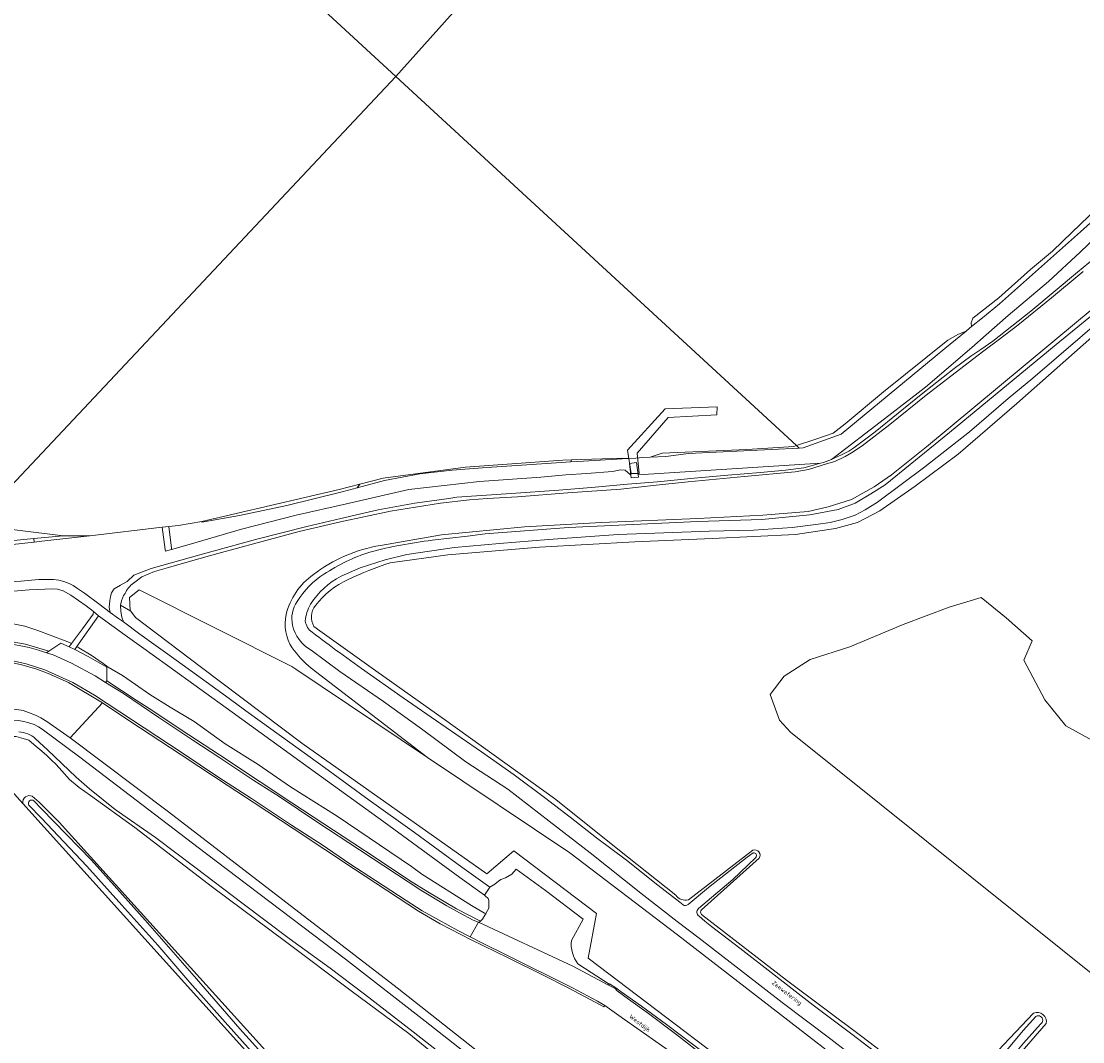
# Model space of a CAD drawing. Header units: metres. Extents: x 149984 to 156489, y 469398 to 478068.
# Tile 844 of 854: x 152697 to 152917, y 475575 to 475786. Entities that reach past the tile are written whole.
import ezdxf
from ezdxf.enums import TextEntityAlignment as Align

# ---------------------------------------------------------------- set-up
doc = ezdxf.new("R2010")
doc.units = ezdxf.units.M
doc.header["$LTSCALE"] = 0.75
for name, color, linetype, lineweight in [('B-WE-GR-GRAS-GV', 252, 'Continuous', 13), ('B-WE-KW-KUNSTWERK_STEIGER-GV', 6, 'Continuous', 18), ('B-WE-OG-TERREIN_BEGROEID-GV', 252, 'Continuous', 18), ('B-WE-OG-TERREIN_OEVER-GV', 252, 'Continuous', 18), ('B-WE-OG-TOPOGRAFIE-T18', 7, 'Continuous', 18), ('B-WE-OG-WATER-GV', 252, 'Continuous', 18), ('B-WE-OG-WATER_MEER-GV', 252, 'Continuous', 18), ('B-WE-OG-WATER_SLOOT-GV', 252, 'Continuous', 18), ('B-WE-OG-WEG-GV', 252, 'Continuous', 18), ('B-WE-VH-GESLOTENVERHARDING-GV', 252, 'Continuous', 18), ('B-WE-VH-GESLOTENVERHARDING_ASFALT-GV', 252, 'Continuous', 18), ('B-WE-VH-GESLOTENVERHARDING_BETON-GV', 252, 'Continuous', 18), ('B-WE-VH-HALFVERHARDING-GV', 252, 'Continuous', 18), ('B-WE-VH-HALFVERHARDING_SCHELP-GV', 252, 'Continuous', 18), ('B-WE-VH-OPENVERHARDING-GV', 252, 'Continuous', 18)]:
    doc.layers.add(name, color=color, linetype=linetype, lineweight=lineweight)
doc.styles.add('NLCS-ISO-M500-T18', font='NLCS-ISO.ttf', dxfattribs={"height": 0.9})

msp = doc.modelspace()

# ---------------------------------------------------------------- linework, layer by layer
at = {"layer": 'B-WE-GR-GRAS-GV', "flags": 128}
for points in [[(152942.16, 475731.924), (152939.756, 475732.567), (152938.324, 475732.691), (152937.26, 475732.743), (152936.104, 475732.66), (152934.391, 475732.224), (152929.523, 475729.182), (152921.678, 475723.347), (152903.166, 475706.984), (152890.957, 475696.425), (152882.067, 475689.787), (152874.745, 475684.721), (152870.111, 475682.254), (152865.529, 475681.038), (152857.251, 475679.811), (152839.932, 475678.951), (152823.904, 475678.25), (152804.116, 475677.163), (152785.114, 475675.58), (152773.187, 475673.929)], [(152694.98, 475661.25), (152697.39, 475660.74), (152700.087, 475659.892), (152702.68, 475658.92), (152706.3, 475657.541), (152707.098, 475657.149), (152709.379, 475660.22), (152711.597, 475663.24), (152711.609, 475663.816), (152710.137, 475665.007), (152706.976, 475667.196), (152705.326, 475668.074), (152704.155, 475668.472), (152703.231, 475668.542), (152698.268, 475668.296), (152689.279, 475667.559)], [(152927.639, 475523.283), (152866.631, 475570.522), (152832.769, 475596.742), (152810.412, 475613.768), (152780.882, 475633.553), (152753.599, 475651.832), (152752.746, 475652.404), (152721.128, 475668.279), (152719.091, 475666.738), (152719.276, 475664.046), (152719.393, 475663.885), (152720.334, 475662.591), (152734.067, 475652.226), (152754.863, 475636.529), (152793.227, 475609.409), (152798.784, 475614.172), (152815.982, 475601.207), (152814.262, 475591.947), (152856.86, 475559.535), (152936.367, 475498.681)], [(152978.41, 475540.792), (152856.183, 475638.801), (152853.945, 475641.303), (152851.961, 475646.595), (152854.872, 475650.431), (152860.262, 475653.859), (152868.464, 475656.505), (152879.576, 475661.135), (152889.101, 475664.707), (152895.75, 475666.703), (152900.909, 475662.47), (152906.333, 475657.707), (152904.579, 475653.727), (152908.945, 475645.525), (152913.31, 475640.101), (152920.071, 475636.345)], [(152757.357, 475660.735), (152758.551, 475659.782), (152770.221, 475651.516), (152784.404, 475641.411), (152807.273, 475625.029), (152822.412, 475612.957), (152832.395, 475604.971)], [(152816.715, 475582.236), (152810.22, 475585.712), (152804.777, 475588.439), (152797.661, 475591.95), (152789.982, 475595.696), (152783.568, 475599.032), (152779.068, 475601.665), (152765.748, 475610.368), (152759.649, 475614.418), (152753.071, 475618.819), (152744.937, 475624.144), (152739.599, 475627.656), (152733.478, 475631.694), (152729.855, 475634.105), (152718.993, 475641.21), (152713.503, 475644.903), (152708.437, 475639.378), (152706.838, 475637.634), (152727.215, 475622.257), (152774.642, 475585.745), (152807.649, 475559.683)], [(152711.003, 475625.678), (152708.678, 475627.329), (152706.682, 475628.96), (152705.084, 475630.797), (152703.902, 475632.081), (152702.853, 475633.056), (152701.896, 475633.992), (152700.531, 475635.21), (152699.268, 475636.215), (152698.218, 475637.094), (152696.544, 475637.623), (152695.576, 475637.866), (152694.862, 475637.889), (152693.033, 475637.814), (152685.334, 475636.986), (152697.019, 475624.015)], [(152697.019, 475624.015), (152685.334, 475636.986), (152684.739, 475636.922), (152672.917, 475635.759), (152657.84, 475634.059), (152642.677, 475632.213), (152627.778, 475629.829), (152616.377, 475627.785), (152614.246, 475627.496), (152612.885, 475627.045), (152611.774, 475626.692), (152611.448, 475626.559), (152619.621, 475620.511)], [(152698.949, 475625.484), (152700.394, 475624.286), (152704.542, 475620.106), (152767.465, 475550.522), (152800.819, 475511.848), (152823.307, 475484.65), (152826.232, 475481.2), (152884.286, 475409.88), (152911.113, 475374.818)], [(152964.708, 475430.756), (152913.569, 475470.857), (152910.872, 475472.972), (152904.126, 475477.9), (152893.172, 475485.955), (152880.44, 475495.657), (152861.435, 475509.972), (152846.784, 475521.519), (152833.244, 475531.64), (152815.925, 475545.365), (152801.285, 475556.806), (152788.699, 475566.743), (152777.016, 475576.274), (152765.096, 475585.168), (152751.439, 475595.344), (152736.321, 475606.656), (152720.199, 475619.001), (152711.003, 475625.678)], [(152908.268, 475372.656), (152823.843, 475479.774), (152759.626, 475554.517), (152697.019, 475624.015)], [(152835.006, 475604.013), (152848.415, 475614.328)], [(152849.681, 475612.655), (152837.768, 475601.941)], [(152837.712, 475600.993), (152855.361, 475587.368), (152870.955, 475575.648), (152888.196, 475562.53)], [(152925.694, 475499.772), (152910.734, 475511.281), (152887.89, 475529.03), (152864.076, 475547.41), (152862.705, 475548.468), (152862.208, 475548.852), (152859.262, 475551.126), (152857.394, 475552.568), (152854.58, 475554.74), (152832.92, 475571.36), (152821.08, 475579.696), (152817.674, 475582.072), (152817.477, 475581.835), (152816.715, 475582.236)], [(152889.465, 475562.375), (152906.622, 475580.538)], [(152909.224, 475578.371), (152898.779, 475566.334), (152892.451, 475560.067)]]:
    msp.add_lwpolyline(points, dxfattribs=at)
for points in [[(152689.649, 475677.129), (152699.37, 475678.198), (152699.236, 475678.941), (152686.088, 475677.66)], [(152712.712, 475662.924), (152708.217, 475656.527), (152708.59, 475656.3), (152711.14, 475654.74), (152713.64, 475653.03), (152714.69, 475652.27), (152717.69, 475650.51), (152720.34, 475648.68), (152723.35, 475646.62), (152727.52, 475644), (152732.54, 475640.98), (152738.98, 475636.38), (152745.79, 475632.05), (152752.52, 475627.46), (152762.18, 475621.34), (152777.619, 475610.939), (152779.76, 475609.34), (152790.07, 475602.82), (152792.741, 475601.252), (152792.978, 475601.115), (152793.088, 475601.302), (152793.609, 475602.28), (152793.653, 475603.004), (152793.644, 475603.896), (152793.495, 475604.305), (152792.884, 475604.861), (152792.722, 475604.978), (152787.613, 475608.647), (152771.842, 475620.16), (152756.46, 475631.325), (152740.413, 475642.911), (152726.962, 475652.599), (152721.602, 475656.506), (152718.226, 475658.88)]]:
    msp.add_lwpolyline(points, close=True, dxfattribs=at)
at = {"layer": 'B-WE-GR-GRAS-GV'}
for points in [[(152773.187, 475673.929, 0.0286189), (152764.451, 475670.473)], [(152764.451, 475670.473, 0.1263589), (152757.679, 475665.033)], [(152757.679, 475665.033, 0.3168218), (152757.357, 475660.735)], [(152697.019, 475624.015, -0.630337), (152698.949, 475625.484)], [(152848.415, 475614.328, -0.7120159), (152849.681, 475612.655)], [(152832.395, 475604.971, 0.3083563), (152835.006, 475604.013)], [(152837.768, 475601.941, 0.407248), (152837.712, 475600.993)], [(152906.622, 475580.538, -0.586154), (152909.224, 475578.371)]]:
    msp.add_lwpolyline(points, format="xyb", dxfattribs=at)
at = {"layer": 'B-WE-KW-KUNSTWERK_STEIGER-GV', "flags": 128}
msp.add_lwpolyline([(152823.136, 475692.41), (152824.788, 475692.465), (152824.403, 475696.654), (152830.829, 475704.077), (152840.938, 475704.591), (152840.972, 475706.269), (152830.188, 475705.866), (152822.394, 475697.258)], close=True, dxfattribs=at)
at = {"layer": 'B-WE-OG-TERREIN_BEGROEID-GV', "flags": 128}
for points in [[(152919.552, 475741.51), (152916.236, 475738.331), (152909.689, 475732.258), (152901.324, 475725.191), (152896.776, 475721.206), (152893.827, 475718.57), (152884.194, 475710.309), (152875.67, 475703.787), (152864.675, 475695.346), (152865.138, 475695.514), (152866.932, 475696.351), (152868.291, 475697.08), (152869.359, 475697.764), (152873.763, 475701.056), (152883.322, 475708.842), (152890.16, 475714.199), (152893.56, 475716.787), (152895.675, 475718.162), (152898.136, 475719.909), (152906.054, 475726.083), (152915.742, 475734.193), (152921.593, 475739.059)], [(152771.154, 475677.508), (152783.799, 475679.711), (152801.056, 475681.364), (152816.98, 475682.271), (152836.978, 475683.074), (152850.488, 475683.814), (152859.823, 475684.552), (152864.018, 475685.501), (152868.867, 475687.054), (152873.522, 475689.635), (152877.116, 475692.19), (152884.375, 475697.951), (152899.127, 475710.196), (152915.952, 475724.154), (152929.949, 475735.812), (152932.598, 475737.49), (152934.757, 475738.322), (152935.9, 475738.606), (152937.827, 475738.554), (152942.57, 475736.979)], [(152916.868, 475734.356), (152910.311, 475728.899), (152903.366, 475723.174), (152899.226, 475720.058), (152896.593, 475718.075), (152894.822, 475716.743), (152884.334, 475708.655), (152876.826, 475702.573), (152871.072, 475698.199), (152868.87, 475696.743), (152867.54, 475695.931), (152865.374, 475694.921), (152863.635, 475694.43), (152859.915, 475693.255), (152857.149, 475692.753), (152846.558, 475691.803), (152834.942, 475690.707), (152828.337, 475690.002), (152821.018, 475689.195), (152809.993, 475688.403), (152799.582, 475687.594), (152793.338, 475687.247), (152789.613, 475686.994), (152783.61, 475686.26), (152773.246, 475684.654), (152762.85, 475682.407), (152754.326, 475680.401), (152745.61, 475678.04), (152737.441, 475675.865), (152731.781, 475674.28), (152727.173, 475672.958), (152724.303, 475672.091), (152721.642, 475671.031), (152719.969, 475669.708)], [(152693.46, 475669.84), (152698.072, 475670.25), (152700.237, 475670.437), (152703.374, 475670.484), (152704.428, 475670.32), (152705.516, 475670.039), (152706.616, 475669.606), (152707.436, 475669.196), (152708.15, 475668.74), (152709.753, 475667.593), (152712.726, 475665.392), (152715.121, 475663.629), (152714.908, 475664.662), (152715.006, 475666.125), (152715.19, 475666.94), (152715.392, 475667.717), (152715.93, 475668.489), (152717.265, 475669.25), (152718.646, 475670.058), (152719.978, 475671.326), (152723.585, 475672.76), (152733.726, 475675.592), (152745.54, 475678.84), (152755.898, 475681.408), (152762.909, 475683.127), (152770.651, 475684.887), (152778.298, 475686.247), (152785.333, 475687.252), (152786.983, 475687.51), (152798.239, 475688.276), (152808.123, 475688.977), (152815.649, 475689.569), (152822.37, 475690.195), (152828.607, 475690.718), (152836.201, 475691.478), (152843.228, 475692.079), (152849.95, 475692.663), (152855.189, 475693.106), (152858.943, 475693.631), (152861.475, 475694.268), (152862.419, 475694.56), (152824.58, 475692.178), (152824.647, 475691.699), (152823.157, 475691.562), (152823.093, 475692.085), (152823.089, 475692.121), (152822.914, 475692.224), (152821.921, 475693.154), (152820.914, 475693.193), (152819.262, 475692.876), (152813.985, 475692.423), (152809.577, 475692.146), (152804.447, 475691.669), (152791.663, 475690.763), (152777.051, 475689.141), (152764.146, 475686.175), (152753.699, 475683.787), (152742.323, 475680.858), (152733.167, 475678.213), (152730.064, 475677.316), (152727.82, 475676.686), (152726.549, 475676.33), (152726.499, 475676.701), (152725.888, 475681.276), (152710.893, 475679.53), (152700.93, 475678.37), (152699.37, 475678.198), (152689.649, 475677.129)], [(152718.176, 475667.522), (152717.858, 475667.108), (152717.478, 475666.04), (152717.256, 475665.104), (152719.393, 475663.885), (152719.276, 475664.046), (152719.091, 475666.738), (152721.128, 475668.279), (152752.746, 475652.404), (152753.599, 475651.832), (152780.882, 475633.553), (152756.776, 475652.076)]]:
    msp.add_lwpolyline(points, dxfattribs=at)
at = {"layer": 'B-WE-OG-TERREIN_BEGROEID-GV'}
for points in [[(152757.239, 475671.476, -0.1227771), (152771.154, 475677.508)], [(152751.602, 475663.161, -0.1817558), (152757.239, 475671.476)], [(152719.969, 475669.708, 0.1327957), (152718.176, 475667.522)], [(152752.823, 475656.29, -0.2016943), (152751.602, 475663.161)], [(152756.776, 475652.076, -0.0589176), (152752.823, 475656.29)]]:
    msp.add_lwpolyline(points, format="xyb", dxfattribs=at)
at = {"layer": 'B-WE-OG-TERREIN_OEVER-GV', "flags": 128}
for points in [[(152925.9, 475751.11), (152916.35, 475742.58), (152899.51, 475727.6), (152895.982, 475724.732), (152893.737, 475722.906), (152893.34, 475722.583), (152892.595, 475721.967), (152888.207, 475718.338), (152886.209, 475716.685), (152866.731, 475700.576), (152858.839, 475697.741), (152858.01, 475697.7), (152835.014, 475696.572), (152830.332, 475695.955), (152827.075, 475695.797), (152825.48, 475695.72), (152824.143, 475695.642), (152822.657, 475695.556), (152822.468, 475695.545), (152812.11, 475694.94), (152810.624, 475694.845), (152801.52, 475694.26), (152793.25, 475693.67), (152786.06, 475693.14), (152779.35, 475692.33), (152772.02, 475690.95), (152766.351, 475689.446), (152763.24, 475688.62), (152751.77, 475685.77), (152741.95, 475683.73), (152734.124, 475682.359), (152734.093, 475682.481), (152729.302, 475681.674), (152727.251, 475681.435), (152727.787, 475676.963), (152727.82, 475676.686), (152730.064, 475677.316), (152733.167, 475678.213), (152742.323, 475680.858), (152753.699, 475683.787), (152764.146, 475686.175), (152777.051, 475689.141), (152791.663, 475690.763), (152804.447, 475691.669), (152809.577, 475692.146), (152813.985, 475692.423), (152819.262, 475692.876), (152820.914, 475693.193), (152821.921, 475693.154), (152822.914, 475692.224), (152823.089, 475692.121), (152822.791, 475694.536), (152822.79, 475694.541), (152824.225, 475694.702), (152824.226, 475694.698), (152824.58, 475692.178), (152862.419, 475694.56), (152863.03, 475694.749), (152864.675, 475695.346), (152875.67, 475703.787), (152884.194, 475710.309), (152893.827, 475718.57), (152896.776, 475721.206), (152901.324, 475725.191), (152909.689, 475732.258), (152916.236, 475738.331), (152919.552, 475741.51)], [(152944.796, 475735.748), (152942.57, 475736.979), (152937.827, 475738.554), (152935.9, 475738.606), (152934.757, 475738.322), (152932.598, 475737.49), (152929.949, 475735.812), (152915.952, 475724.154), (152899.127, 475710.196), (152884.375, 475697.951), (152877.116, 475692.19), (152873.522, 475689.635), (152868.867, 475687.054), (152864.018, 475685.501), (152859.823, 475684.552), (152850.488, 475683.814), (152836.978, 475683.074), (152816.98, 475682.271), (152801.056, 475681.364), (152783.799, 475679.711), (152771.154, 475677.508)], [(152773.187, 475673.929), (152785.114, 475675.58), (152804.116, 475677.163), (152823.904, 475678.25), (152839.932, 475678.951), (152857.251, 475679.811), (152865.529, 475681.038), (152870.111, 475682.254), (152874.745, 475684.721), (152882.067, 475689.787), (152890.957, 475696.425), (152903.166, 475706.984), (152921.678, 475723.347), (152929.523, 475729.182), (152934.391, 475732.224), (152936.104, 475732.66), (152937.26, 475732.743), (152938.324, 475732.691), (152939.756, 475732.567), (152942.16, 475731.924)], [(152781.853, 475678.573), (152789.205, 475679.46), (152792.876, 475679.91), (152810.131, 475681.225), (152836.985, 475682.463), (152850.245, 475682.883), (152860.212, 475683.859), (152866.045, 475684.989), (152869.601, 475686.291), (152872.869, 475688.208), (152875.856, 475690.066), (152889.175, 475700.942), (152905.37, 475714.279), (152911.298, 475719.161), (152926.289, 475731.403)], [(152921.632, 475725.284), (152906.478, 475712.188), (152901.362, 475707.965), (152893.314, 475701.044), (152884.032, 475693.821), (152874.248, 475686.491), (152871.693, 475684.895), (152869.589, 475683.823), (152866.937, 475682.921), (152864.394, 475682.282), (152861.466, 475681.843), (152856.544, 475681.267), (152848.539, 475680.699), (152839.291, 475680.478), (152829.94, 475680.12), (152820.421, 475679.811), (152806.028, 475678.734), (152795.822, 475677.939), (152786.495, 475677.063), (152776.626, 475675.608), (152772.119, 475674.529), (152766.914, 475672.835), (152762.988, 475671.155)], [(152832.395, 475604.971), (152822.412, 475612.957), (152807.273, 475625.029), (152784.404, 475641.411), (152770.221, 475651.516), (152758.551, 475659.782), (152757.357, 475660.735)], [(152930.463, 475526.128), (152922.98, 475530.942), (152915.832, 475535.956), (152910.066, 475540.284), (152903.185, 475545.478), (152893.427, 475552.728), (152883.237, 475560.752), (152874.696, 475567.269), (152864.552, 475575.103), (152854.442, 475582.695), (152846.476, 475588.922), (152837.223, 475596.079), (152832.712, 475599.54), (152825.138, 475605.419), (152814.659, 475613.735), (152806.117, 475620.354), (152797.576, 475626.954), (152788.877, 475632.661), (152779.672, 475639.508), (152771.8, 475645.126), (152762.703, 475651.349), (152756.755, 475655.798)], [(152762.631, 475655.288), (152767.221, 475651.965), (152775.846, 475645.912), (152783.642, 475640.536), (152792.08, 475634.706), (152798.882, 475629.909), (152805.203, 475625.214), (152810.47, 475621.135), (152815.93, 475616.899), (152822.152, 475612.263), (152828.656, 475607.038), (152833.248, 475603.502), (152833.907, 475602.948)], [(152756.776, 475652.076), (152780.882, 475633.553), (152810.412, 475613.768), (152832.769, 475596.742), (152866.631, 475570.522), (152927.639, 475523.283), (152928.89, 475523.35)], [(152700.754, 475641.77), (152699.603, 475642.326), (152698.174, 475642.881), (152697.083, 475643.268), (152695.771, 475643.501), (152693.633, 475643.67), (152685.992, 475643.204), (152673.634, 475642.154), (152653.949, 475639.614), (152618.945, 475634.296), (152600.252, 475630.05), (152560.644, 475620.326), (152509.963, 475605.682)], [(152532.773, 475610.127), (152587.678, 475624.941), (152589.893, 475625.458), (152609.528, 475629.535), (152614.013, 475630.566), (152617.942, 475631.4), (152631.357, 475633.94), (152660.196, 475637.884), (152683.031, 475640.636), (152688.044, 475640.912), (152691.06, 475641.15), (152692.409, 475641.189), (152694.632, 475641.309), (152696.06, 475641.189), (152697.211, 475640.991), (152698.243, 475640.713), (152699.315, 475640.356), (152700.228, 475639.88), (152700.982, 475639.404), (152708.84, 475633.569), (152734.835, 475613.765), (152763.887, 475591.699), (152780.436, 475578.84), (152825.244, 475543.637)], [(152807.649, 475559.683), (152774.642, 475585.745), (152727.215, 475622.257), (152706.838, 475637.634), (152706.826, 475637.643), (152701.984, 475640.976), (152700.754, 475641.77)], [(152696.544, 475637.623), (152698.218, 475637.094), (152699.268, 475636.215), (152700.531, 475635.21), (152701.896, 475633.992), (152702.853, 475633.056), (152703.902, 475632.081), (152705.084, 475630.797), (152706.682, 475628.96), (152708.678, 475627.329), (152711.003, 475625.678), (152720.199, 475619.001), (152736.321, 475606.656), (152751.439, 475595.344), (152765.096, 475585.168), (152777.016, 475576.274), (152788.699, 475566.743)], [(152785.59, 475570.649), (152777.922, 475576.606), (152767.854, 475584.469), (152760.737, 475589.871), (152752.194, 475596.008), (152742.428, 475603.384), (152732.966, 475610.574), (152724.497, 475616.966), (152716.165, 475622.765), (152710.833, 475627.022), (152708.065, 475629.435), (152702.122, 475635.144), (152699.623, 475637.426)], [(152823.307, 475484.65), (152800.819, 475511.848), (152767.465, 475550.522), (152704.542, 475620.106), (152700.394, 475624.286), (152698.949, 475625.484)], [(152699.299, 475624.547), (152700.84, 475622.859), (152711.221, 475612.253), (152722.328, 475599.805), (152732.982, 475587.602), (152741.997, 475577.233), (152749.744, 475568.659)], [(152697.019, 475624.015), (152759.626, 475554.517), (152823.843, 475479.774), (152908.268, 475372.656)], [(152848.03, 475450.968), (152843.424, 475456.77), (152836.145, 475465.626), (152830.308, 475473.303), (152825.299, 475479.478), (152819.376, 475486.818), (152815.607, 475491.105), (152811.121, 475495.924), (152806.263, 475501.872), (152802.166, 475506.912), (152794.175, 475516.289), (152785.688, 475525.827), (152778.124, 475534.353), (152770.153, 475543.668), (152762.453, 475552.527), (152755.116, 475560.659), (152747.334, 475569.341), (152738.966, 475578.619), (152731.616, 475586.903), (152724.976, 475594.637), (152717.499, 475602.88), (152710.231, 475611.024), (152700.785, 475621.006), (152698.232, 475623.649)], [(152834.94, 475603.053), (152839.155, 475606.555), (152847.229, 475612.836), (152848.443, 475613.768)], [(152848.415, 475614.328), (152835.006, 475604.013)], [(152848.914, 475612.754), (152844.213, 475608.226), (152839.807, 475604.526), (152837.121, 475602.191)], [(152837.768, 475601.941), (152849.681, 475612.655)], [(152837.25, 475600.66), (152838.408, 475599.603), (152839.805, 475598.459), (152845.697, 475593.976), (152852.782, 475588.451), (152860.911, 475582.174), (152868.883, 475576.134), (152877.123, 475569.867), (152884.172, 475564.637), (152887.784, 475561.899), (152888.76, 475561.273)], [(152888.196, 475562.53), (152870.955, 475575.648), (152855.361, 475587.368), (152837.712, 475600.993)], [(152906.622, 475580.538), (152889.465, 475562.375)], [(152908.006, 475578.243), (152904.493, 475574.285), (152899.669, 475568.478), (152897.648, 475565.934), (152896.006, 475564.335), (152893.914, 475562.335), (152891.638, 475560.207)], [(152892.451, 475560.067), (152898.779, 475566.334), (152909.224, 475578.371)], [(152894.027, 475565.319), (152899.706, 475571.195), (152904.448, 475576.924), (152907.093, 475579.821)]]:
    msp.add_lwpolyline(points, dxfattribs=at)
for points in [[(152857.445, 475698.221), (152858.01, 475697.7), (152858.839, 475697.741), (152866.731, 475700.576), (152886.209, 475716.685), (152888.207, 475718.338), (152892.595, 475721.967), (152891.014, 475721.356), (152888.793, 475720.08), (152875.464, 475709.36), (152867.499, 475702.71), (152865.018, 475700.816), (152861.468, 475699.545)], [(152829.556, 475696.683), (152827.075, 475695.797), (152830.332, 475695.955), (152835.014, 475696.572), (152858.01, 475697.7), (152857.445, 475698.221), (152856.888, 475698.028), (152847.12, 475697.419)], [(152822.468, 475695.545), (152821.337, 475695.622), (152810.786, 475695.262), (152810.624, 475694.845), (152812.11, 475694.94)], [(152734.124, 475682.359), (152741.95, 475683.73), (152751.77, 475685.77), (152763.24, 475688.62), (152766.351, 475689.446), (152766.868, 475690.213), (152762.621, 475689.131), (152734.093, 475682.481)], [(152686.088, 475677.66), (152699.236, 475678.941), (152705.341, 475679.536), (152686.865, 475681.776), (152683.744, 475678.458), (152683.92, 475678.36), (152686.02, 475677.67)], [(152710.893, 475679.53), (152705.341, 475679.536), (152699.236, 475678.941), (152699.37, 475678.198), (152700.93, 475678.37)]]:
    msp.add_lwpolyline(points, close=True, dxfattribs=at)
at = {"layer": 'B-WE-OG-TERREIN_OEVER-GV'}
for points in [[(152771.154, 475677.508, 0.1227771), (152757.239, 475671.476)], [(152768.982, 475676.152, -0.0351925), (152781.853, 475678.573)], [(152759.426, 475671.575, -0.0637494), (152768.982, 475676.152)], [(152764.451, 475670.473, -0.0286189), (152773.187, 475673.929)], [(152757.239, 475671.476, 0.1817558), (152751.602, 475663.161)], [(152753.892, 475665.904, -0.1107627), (152759.426, 475671.575)], [(152762.988, 475671.155, 0.1264509), (152756.644, 475665.316)], [(152757.679, 475665.033, -0.1263589), (152764.451, 475670.473)], [(152752.918, 475660.97, -0.2080783), (152753.892, 475665.904)], [(152756.644, 475665.316, 0.1111876), (152755.566, 475661.844)], [(152757.357, 475660.735, -0.3168218), (152757.679, 475665.033)], [(152751.602, 475663.161, 0.2016943), (152752.823, 475656.29)], [(152755.566, 475661.844, 0.2157205), (152756.975, 475659.513)], [(152756.755, 475655.798, -0.2107505), (152752.918, 475660.97)], [(152756.975, 475659.513, -0.0017569), (152762.631, 475655.288)], [(152752.823, 475656.29, 0.0589176), (152756.776, 475652.076)], [(152699.623, 475637.426, 0.1781836), (152696.164, 475638.83)], [(152698.949, 475625.484, 0.630337), (152697.019, 475624.015)], [(152698.232, 475623.649, -0.8460532), (152699.299, 475624.547)], [(152849.681, 475612.655, 0.7120159), (152848.415, 475614.328)], [(152848.443, 475613.768, -0.7962921), (152848.914, 475612.754)], [(152835.006, 475604.013, -0.3083563), (152832.395, 475604.971)], [(152833.907, 475602.948, 0.3586958), (152834.94, 475603.053)], [(152837.121, 475602.191, 0.5117094), (152837.25, 475600.66)], [(152837.712, 475600.993, -0.407248), (152837.768, 475601.941)], [(152909.224, 475578.371, 0.586154), (152906.622, 475580.538)], [(152907.093, 475579.821, -1.047822), (152908.006, 475578.243)]]:
    msp.add_lwpolyline(points, format="xyb", dxfattribs=at)
at = {"layer": 'B-WE-OG-WATER-GV', "flags": 128}
for points in [[(151541.614, 476121.311), (151804.165, 475867.111), (152204.729, 476299.398), (152489.525, 476037.089), (152774.321, 475774.781), (153072.085, 476107.194), (153354.299, 475847.263), (153636.514, 475587.333), (153913.415, 475327.041), (154224.735, 475099.01)], [(153072.085, 476107.194), (152774.321, 475774.781), (152857.445, 475698.221), (152861.468, 475699.545), (152865.018, 475700.816), (152867.499, 475702.71), (152875.464, 475709.36), (152888.793, 475720.08), (152891.014, 475721.356), (152892.595, 475721.967), (152893.34, 475722.583), (152893.737, 475722.906), (152893.655, 475723.697), (152893.975, 475724.658), (152899.371, 475728.832), (152905.955, 475734.736), (152910.54, 475738.551), (152914.578, 475742.49), (152919.719, 475747.374)], [(152686.865, 475681.776), (152774.321, 475774.781), (152489.525, 476037.089)], [(152700.982, 475639.404), (152700.228, 475639.88), (152699.315, 475640.356), (152698.243, 475640.713), (152697.211, 475640.991), (152696.06, 475641.189), (152694.632, 475641.309), (152692.409, 475641.189), (152691.06, 475641.15), (152688.044, 475640.912), (152683.031, 475640.636), (152660.196, 475637.884), (152631.357, 475633.94), (152617.942, 475631.4), (152614.013, 475630.566), (152609.528, 475629.535), (152589.893, 475625.458), (152587.678, 475624.941), (152532.773, 475610.127)], [(152699.623, 475637.426), (152702.122, 475635.144), (152708.065, 475629.435), (152710.833, 475627.022), (152716.165, 475622.765), (152724.497, 475616.966), (152732.966, 475610.574), (152742.428, 475603.384), (152752.194, 475596.008), (152760.737, 475589.871), (152767.854, 475584.469), (152777.922, 475576.606), (152785.59, 475570.649)], [(152825.244, 475543.637), (152780.436, 475578.84), (152763.887, 475591.699), (152734.835, 475613.765), (152708.84, 475633.569), (152700.982, 475639.404)]]:
    msp.add_lwpolyline(points, dxfattribs=at)
msp.add_lwpolyline([(152686.865, 475681.776), (152705.341, 475679.536), (152710.893, 475679.53), (152725.888, 475681.276), (152727.251, 475681.435), (152729.302, 475681.674), (152734.093, 475682.481), (152762.621, 475689.131), (152766.868, 475690.213), (152771.702, 475691.445), (152788.773, 475693.751), (152808.987, 475695.2), (152810.786, 475695.262), (152821.337, 475695.622), (152822.468, 475695.545), (152822.657, 475695.556), (152824.143, 475695.642), (152825.48, 475695.72), (152827.075, 475695.797), (152829.556, 475696.683), (152847.12, 475697.419), (152856.888, 475698.028), (152857.445, 475698.221), (152774.321, 475774.781)], close=True, dxfattribs=at)
at = {"layer": 'B-WE-OG-WATER-GV'}
msp.add_lwpolyline([(152696.164, 475638.83, -0.1781836), (152699.623, 475637.426)], format="xyb", dxfattribs=at)
at = {"layer": 'B-WE-OG-WATER_MEER-GV', "flags": 128}
msp.add_lwpolyline([(152920.071, 475636.345), (152913.31, 475640.101), (152908.945, 475645.525), (152904.579, 475653.727), (152906.333, 475657.707), (152900.909, 475662.47), (152895.75, 475666.703), (152889.101, 475664.707), (152879.576, 475661.135), (152868.464, 475656.505), (152860.262, 475653.859), (152854.872, 475650.431), (152851.961, 475646.595), (152853.945, 475641.303), (152856.183, 475638.801), (152978.41, 475540.792)], dxfattribs=at)
at = {"layer": 'B-WE-OG-WATER_SLOOT-GV', "flags": 128}
for points in [[(152926.289, 475731.403), (152911.298, 475719.161), (152905.37, 475714.279), (152889.175, 475700.942), (152875.856, 475690.066), (152872.869, 475688.208), (152869.601, 475686.291), (152866.045, 475684.989), (152860.212, 475683.859), (152850.245, 475682.883), (152836.985, 475682.463), (152810.131, 475681.225), (152792.876, 475679.91), (152789.205, 475679.46), (152781.853, 475678.573)], [(152762.988, 475671.155), (152766.914, 475672.835), (152772.119, 475674.529), (152776.626, 475675.608), (152786.495, 475677.063), (152795.822, 475677.939), (152806.028, 475678.734), (152820.421, 475679.811), (152829.94, 475680.12), (152839.291, 475680.478), (152848.539, 475680.699), (152856.544, 475681.267), (152861.466, 475681.843), (152864.394, 475682.282), (152866.937, 475682.921), (152869.589, 475683.823), (152871.693, 475684.895), (152874.248, 475686.491), (152884.032, 475693.821), (152893.314, 475701.044), (152901.362, 475707.965), (152906.478, 475712.188), (152921.632, 475725.284)], [(152756.755, 475655.798), (152762.703, 475651.349), (152771.8, 475645.126), (152779.672, 475639.508), (152788.877, 475632.661), (152797.576, 475626.954), (152806.117, 475620.354), (152814.659, 475613.735), (152825.138, 475605.419), (152832.712, 475599.54), (152837.223, 475596.079), (152846.476, 475588.922), (152854.442, 475582.695), (152864.552, 475575.103), (152874.696, 475567.269), (152883.237, 475560.752), (152893.427, 475552.728), (152903.185, 475545.478), (152910.066, 475540.284), (152915.832, 475535.956), (152922.98, 475530.942), (152930.463, 475526.128)], [(152833.907, 475602.948), (152833.248, 475603.502), (152828.656, 475607.038), (152822.152, 475612.263), (152815.93, 475616.899), (152810.47, 475621.135), (152805.203, 475625.214), (152798.882, 475629.909), (152792.08, 475634.706), (152783.642, 475640.536), (152775.846, 475645.912), (152767.221, 475651.965), (152762.631, 475655.288)], [(152749.744, 475568.659), (152741.997, 475577.233), (152732.982, 475587.602), (152722.328, 475599.805), (152711.221, 475612.253), (152700.84, 475622.859), (152699.299, 475624.547)], [(152698.232, 475623.649), (152700.785, 475621.006), (152710.231, 475611.024), (152717.499, 475602.88), (152724.976, 475594.637), (152731.616, 475586.903), (152738.966, 475578.619), (152747.334, 475569.341)], [(152848.443, 475613.768), (152847.229, 475612.836), (152839.155, 475606.555), (152834.94, 475603.053)], [(152837.121, 475602.191), (152839.807, 475604.526), (152844.213, 475608.226), (152848.914, 475612.754)], [(152888.76, 475561.273), (152887.784, 475561.899), (152884.172, 475564.637), (152877.123, 475569.867), (152868.883, 475576.134), (152860.911, 475582.174), (152852.782, 475588.451), (152845.697, 475593.976), (152839.805, 475598.459), (152838.408, 475599.603), (152837.25, 475600.66)], [(152891.638, 475560.207), (152893.914, 475562.335), (152896.006, 475564.335), (152897.648, 475565.934), (152899.669, 475568.478), (152904.493, 475574.285), (152908.006, 475578.243)], [(152907.093, 475579.821), (152904.448, 475576.924), (152899.706, 475571.195), (152894.027, 475565.319)]]:
    msp.add_lwpolyline(points, dxfattribs=at)
at = {"layer": 'B-WE-OG-WATER_SLOOT-GV'}
for points in [[(152781.853, 475678.573, 0.0351925), (152768.982, 475676.152)], [(152768.982, 475676.152, 0.0637494), (152759.426, 475671.575)], [(152759.426, 475671.575, 0.1107627), (152753.892, 475665.904)], [(152756.644, 475665.316, -0.1264509), (152762.988, 475671.155)], [(152753.892, 475665.904, 0.2080783), (152752.918, 475660.97)], [(152755.566, 475661.844, -0.1111876), (152756.644, 475665.316)], [(152756.975, 475659.513, -0.2157205), (152755.566, 475661.844)], [(152752.918, 475660.97, 0.2107505), (152756.755, 475655.798)], [(152762.631, 475655.288, 0.0017569), (152756.975, 475659.513)], [(152699.299, 475624.547, 0.8460532), (152698.232, 475623.649)], [(152848.914, 475612.754, 0.7962921), (152848.443, 475613.768)], [(152834.94, 475603.053, -0.3586958), (152833.907, 475602.948)], [(152837.25, 475600.66, -0.5117094), (152837.121, 475602.191)], [(152908.006, 475578.243, 1.047822), (152907.093, 475579.821)]]:
    msp.add_lwpolyline(points, format="xyb", dxfattribs=at)
at = {"layer": 'B-WE-OG-WEG-GV', "flags": 128}
for points in [[(152719.393, 475663.885), (152717.256, 475665.104), (152717.338, 475663.819), (152717.551, 475662.658), (152717.834, 475661.636), (152721.247, 475659.142), (152727.088, 475654.94), (152733.022, 475650.703), (152739.039, 475646.302), (152744.025, 475642.685), (152752.359, 475636.622), (152759.522, 475631.448), (152768.839, 475624.683), (152778.191, 475617.953), (152788, 475610.766), (152793.811, 475606.64), (152794.905, 475607.296), (152795.613, 475607.852), (152796.117, 475608.203), (152797.065, 475608.554), (152798.434, 475609.361), (152799.28, 475610.387), (152805.362, 475605.983), (152813.191, 475599.971), (152810.769, 475595.605)], [(152936.367, 475498.681), (152856.86, 475559.535), (152814.262, 475591.947), (152815.982, 475601.207), (152798.784, 475614.172), (152793.227, 475609.409), (152754.863, 475636.529), (152734.067, 475652.226), (152720.334, 475662.591), (152719.393, 475663.885)], [(152691.961, 475657.989), (152697.544, 475657.029), (152702.357, 475655.569), (152704.884, 475657.273), (152706.593, 475656.468), (152707.098, 475657.149), (152706.3, 475657.541), (152702.68, 475658.92), (152700.087, 475659.892), (152697.39, 475660.74), (152694.98, 475661.25)], [(152713.503, 475644.903), (152706.492, 475649.058), (152702.267, 475650.966), (152699.914, 475651.832), (152696.766, 475652.745), (152693.231, 475653.482)], [(152509.963, 475605.682), (152560.644, 475620.326), (152600.252, 475630.05), (152618.945, 475634.296), (152653.949, 475639.614), (152673.634, 475642.154), (152685.992, 475643.204), (152693.633, 475643.67), (152695.771, 475643.501), (152697.083, 475643.268), (152698.174, 475642.881), (152699.603, 475642.326), (152700.754, 475641.77), (152701.984, 475640.976), (152706.826, 475637.643), (152706.838, 475637.634), (152708.437, 475639.378), (152713.503, 475644.903)], [(152812.109, 475590.723), (152814.88, 475588.953), (152818.589, 475586.528), (152818.645, 475586.621), (152819.997, 475585.77), (152821.065, 475584.956), (152825.323, 475581.942), (152830.458, 475578.153), (152838.669, 475571.938)]]:
    msp.add_lwpolyline(points, dxfattribs=at)
msp.add_lwpolyline([(152708.59, 475656.3), (152708.217, 475656.527), (152707.781, 475655.907), (152710.526, 475654.502), (152714.389, 475652.243), (152714.43, 475649.451), (152720.471, 475645.444), (152723.163, 475643.677), (152731.406, 475638.254), (152737.762, 475634.087), (152746.177, 475628.516), (152752.755, 475624.162), (152759.415, 475619.784), (152765.432, 475615.805), (152770.453, 475612.516), (152777.207, 475608.021), (152780.986, 475605.676), (152786.957, 475602.122), (152791.9, 475599.608), (152792.316, 475599.992), (152792.81, 475600.827), (152792.978, 475601.115), (152792.741, 475601.252), (152790.07, 475602.82), (152779.76, 475609.34), (152777.619, 475610.939), (152762.18, 475621.34), (152752.52, 475627.46), (152745.79, 475632.05), (152738.98, 475636.38), (152732.54, 475640.98), (152727.52, 475644), (152723.35, 475646.62), (152720.34, 475648.68), (152717.69, 475650.51), (152714.69, 475652.27), (152713.64, 475653.03), (152711.14, 475654.74)], close=True, dxfattribs=at)
at = {"layer": 'B-WE-OG-WEG-GV'}
msp.add_lwpolyline([(152810.769, 475595.605, 0.1982954), (152812.109, 475590.723)], format="xyb", dxfattribs=at)
at = {"layer": 'B-WE-VH-GESLOTENVERHARDING-GV', "flags": 128}
for points in [[(152823.089, 475692.121), (152823.093, 475692.085), (152823.157, 475691.562), (152824.647, 475691.699), (152824.58, 475692.178), (152824.226, 475694.698), (152824.225, 475694.702), (152822.79, 475694.541), (152822.791, 475694.536)], [(152725.888, 475681.276), (152726.499, 475676.701), (152726.549, 475676.33), (152727.82, 475676.686), (152727.787, 475676.963), (152727.251, 475681.435)]]:
    msp.add_lwpolyline(points, close=True, dxfattribs=at)
msp.add_lwpolyline([(152838.669, 475571.938), (152830.458, 475578.153), (152825.323, 475581.942), (152821.065, 475584.956), (152819.997, 475585.77), (152818.645, 475586.621), (152818.589, 475586.528), (152818.463, 475586.32), (152819.807, 475585.604), (152820.243, 475585.16), (152822.62, 475583.44), (152826.734, 475580.431), (152832.329, 475576.218), (152838.942, 475571.126)], dxfattribs=at)
at = {"layer": 'B-WE-VH-GESLOTENVERHARDING_ASFALT-GV', "flags": 128}
for points in [[(152693.697, 475653.854), (152697.689, 475652.965), (152701.516, 475651.724), (152707.357, 475649.114), (152711.84, 475646.434), (152730.017, 475634.471), (152737.661, 475629.391), (152744.414, 475625.014), (152752.736, 475619.489), (152759.08, 475615.416), (152764.804, 475611.495), (152770.118, 475608.03), (152776.485, 475603.875), (152779.786, 475601.745), (152783.204, 475599.872), (152787.183, 475597.66), (152789.759, 475596.325), (152791.461, 475599.348), (152790.402, 475599.828), (152787.546, 475601.35), (152784.889, 475602.801), (152779.552, 475606.02), (152766.805, 475614.377), (152758.156, 475620.066), (152750.126, 475625.426), (152744.929, 475628.751), (152737.649, 475633.608), (152732.253, 475637.131), (152725.172, 475641.837), (152717.833, 475646.776), (152714.164, 475649.08), (152711.98, 475650.451), (152707.099, 475653.097), (152703.26, 475654.817), (152701.898, 475655.259), (152700.229, 475655.8), (152698.321, 475656.327), (152693.756, 475657.275)], [(152805.362, 475605.983), (152799.28, 475610.387), (152798.434, 475609.361), (152797.065, 475608.554), (152796.117, 475608.203), (152795.613, 475607.852), (152794.905, 475607.296), (152793.811, 475606.64), (152792.722, 475604.978), (152792.884, 475604.861), (152793.495, 475604.305), (152793.644, 475603.896), (152793.653, 475603.004), (152793.609, 475602.28), (152793.088, 475601.302), (152792.978, 475601.115), (152792.81, 475600.827), (152792.316, 475599.992), (152791.9, 475599.608), (152791.631, 475599.36), (152791.461, 475599.348), (152811.079, 475590.256), (152818.463, 475586.32), (152818.589, 475586.528), (152814.88, 475588.953), (152812.109, 475590.723)], [(152810.769, 475595.605), (152813.191, 475599.971), (152805.362, 475605.983)]]:
    msp.add_lwpolyline(points, dxfattribs=at)
msp.add_lwpolyline([(152819.807, 475585.604), (152818.463, 475586.32), (152811.079, 475590.256), (152791.461, 475599.348), (152789.759, 475596.325), (152792.31, 475595.003), (152797.226, 475592.592), (152811.014, 475585.768), (152816.199, 475582.997), (152817.674, 475582.072), (152821.08, 475579.696), (152832.92, 475571.36), (152854.58, 475554.74), (152857.394, 475552.568), (152859.497, 475555.347), (152852.449, 475560.685), (152846.164, 475565.531), (152838.942, 475571.126), (152832.329, 475576.218), (152826.734, 475580.431), (152822.62, 475583.44), (152820.243, 475585.16)], close=True, dxfattribs=at)
at = {"layer": 'B-WE-VH-GESLOTENVERHARDING_ASFALT-GV'}
msp.add_lwpolyline([(152812.109, 475590.723, -0.1982954), (152810.769, 475595.605)], format="xyb", dxfattribs=at)
at = {"layer": 'B-WE-VH-GESLOTENVERHARDING_BETON-GV', "flags": 128}
msp.add_lwpolyline([(152689.279, 475667.559), (152698.268, 475668.296), (152703.231, 475668.542), (152704.155, 475668.472), (152705.326, 475668.074), (152706.976, 475667.196), (152710.137, 475665.007), (152711.609, 475663.816), (152712.712, 475662.924), (152718.226, 475658.88), (152721.602, 475656.506), (152726.962, 475652.599), (152740.413, 475642.911), (152756.46, 475631.325), (152771.842, 475620.16), (152787.613, 475608.647), (152792.722, 475604.978), (152793.811, 475606.64), (152788, 475610.766), (152778.191, 475617.953), (152768.839, 475624.683), (152759.522, 475631.448), (152752.359, 475636.622), (152744.025, 475642.685), (152739.039, 475646.302), (152733.022, 475650.703), (152727.088, 475654.94), (152721.247, 475659.142), (152717.834, 475661.636), (152716.811, 475662.384), (152715.121, 475663.629), (152712.726, 475665.392), (152709.753, 475667.593), (152708.15, 475668.74), (152707.436, 475669.196), (152706.616, 475669.606), (152705.516, 475670.039), (152704.428, 475670.32), (152703.374, 475670.484), (152700.237, 475670.437), (152698.072, 475670.25), (152693.46, 475669.84)], dxfattribs=at)
at = {"layer": 'B-WE-VH-HALFVERHARDING-GV', "flags": 128}
for points in [[(152693.756, 475657.275), (152698.321, 475656.327), (152700.229, 475655.8), (152701.898, 475655.259), (152702.357, 475655.569), (152697.544, 475657.029), (152691.961, 475657.989)], [(152693.231, 475653.482), (152696.766, 475652.745), (152699.914, 475651.832), (152702.267, 475650.966), (152706.492, 475649.058), (152713.503, 475644.903), (152718.993, 475641.21), (152729.855, 475634.105), (152733.478, 475631.694), (152739.599, 475627.656), (152744.937, 475624.144), (152753.071, 475618.819), (152759.649, 475614.418), (152765.748, 475610.368), (152779.068, 475601.665), (152783.568, 475599.032), (152789.982, 475595.696), (152797.661, 475591.95), (152804.777, 475588.439), (152810.22, 475585.712), (152816.715, 475582.236), (152817.477, 475581.835), (152817.674, 475582.072), (152816.199, 475582.997), (152811.014, 475585.768), (152797.226, 475592.592), (152792.31, 475595.003), (152789.759, 475596.325), (152787.183, 475597.66), (152783.204, 475599.872), (152779.786, 475601.745), (152776.485, 475603.875), (152770.118, 475608.03), (152764.804, 475611.495), (152759.08, 475615.416), (152752.736, 475619.489), (152744.414, 475625.014), (152737.661, 475629.391), (152730.017, 475634.471), (152711.84, 475646.434), (152707.357, 475649.114), (152701.516, 475651.724), (152697.689, 475652.965), (152693.697, 475653.854)]]:
    msp.add_lwpolyline(points, dxfattribs=at)
for points in [[(152707.781, 475655.907), (152706.593, 475656.468), (152704.884, 475657.273), (152702.357, 475655.569), (152701.898, 475655.259), (152703.26, 475654.817), (152707.099, 475653.097), (152711.98, 475650.451), (152714.164, 475649.08), (152714.43, 475649.451), (152714.389, 475652.243), (152710.526, 475654.502)], [(152714.43, 475649.451), (152714.164, 475649.08), (152717.833, 475646.776), (152725.172, 475641.837), (152732.253, 475637.131), (152737.649, 475633.608), (152744.929, 475628.751), (152750.126, 475625.426), (152758.156, 475620.066), (152766.805, 475614.377), (152779.552, 475606.02), (152784.889, 475602.801), (152787.546, 475601.35), (152790.402, 475599.828), (152791.461, 475599.348), (152791.631, 475599.36), (152791.9, 475599.608), (152786.957, 475602.122), (152780.986, 475605.676), (152777.207, 475608.021), (152770.453, 475612.516), (152765.432, 475615.805), (152759.415, 475619.784), (152752.755, 475624.162), (152746.177, 475628.516), (152737.762, 475634.087), (152731.406, 475638.254), (152723.163, 475643.677), (152720.471, 475645.444)]]:
    msp.add_lwpolyline(points, close=True, dxfattribs=at)
at = {"layer": 'B-WE-VH-HALFVERHARDING_SCHELP-GV', "flags": 128}
for points in [[(152921.593, 475739.059), (152915.742, 475734.193), (152906.054, 475726.083), (152898.136, 475719.909), (152895.675, 475718.162), (152893.56, 475716.787), (152890.16, 475714.199), (152883.322, 475708.842), (152873.763, 475701.056), (152869.359, 475697.764), (152868.291, 475697.08), (152866.932, 475696.351), (152865.138, 475695.514), (152864.675, 475695.346)], [(152719.969, 475669.708), (152721.642, 475671.031), (152724.303, 475672.091), (152727.173, 475672.958), (152731.781, 475674.28), (152737.441, 475675.865), (152745.61, 475678.04), (152754.326, 475680.401), (152762.85, 475682.407), (152773.246, 475684.654), (152783.61, 475686.26), (152789.613, 475686.994), (152793.338, 475687.247), (152799.582, 475687.594), (152809.993, 475688.403), (152821.018, 475689.195), (152828.337, 475690.002), (152834.942, 475690.707), (152846.558, 475691.803), (152857.149, 475692.753), (152859.915, 475693.255), (152863.635, 475694.43), (152865.374, 475694.921), (152867.54, 475695.931), (152868.87, 475696.743), (152871.072, 475698.199), (152876.826, 475702.573), (152884.334, 475708.655), (152894.822, 475716.743), (152896.593, 475718.075), (152899.226, 475720.058), (152903.366, 475723.174), (152910.311, 475728.899), (152916.868, 475734.356)], [(152864.675, 475695.346), (152863.03, 475694.749), (152862.419, 475694.56), (152861.475, 475694.268), (152858.943, 475693.631), (152855.189, 475693.106), (152849.95, 475692.663), (152843.228, 475692.079), (152836.201, 475691.478), (152828.607, 475690.718), (152822.37, 475690.195), (152815.649, 475689.569), (152808.123, 475688.977), (152798.239, 475688.276), (152786.983, 475687.51), (152785.333, 475687.252), (152778.298, 475686.247), (152770.651, 475684.887), (152762.909, 475683.127), (152755.898, 475681.408), (152745.54, 475678.84), (152733.726, 475675.592), (152723.585, 475672.76), (152719.978, 475671.326), (152718.646, 475670.058), (152717.265, 475669.25), (152715.93, 475668.489), (152715.392, 475667.717), (152715.19, 475666.94), (152715.006, 475666.125), (152714.908, 475664.662), (152715.121, 475663.629), (152716.811, 475662.384), (152717.834, 475661.636), (152717.551, 475662.658), (152717.338, 475663.819), (152717.256, 475665.104), (152717.478, 475666.04), (152717.858, 475667.108), (152718.176, 475667.522)]]:
    msp.add_lwpolyline(points, dxfattribs=at)
at = {"layer": 'B-WE-VH-HALFVERHARDING_SCHELP-GV'}
msp.add_lwpolyline([(152718.176, 475667.522, -0.1327957), (152719.969, 475669.708)], format="xyb", dxfattribs=at)
at = {"layer": 'B-WE-VH-OPENVERHARDING-GV', "flags": 128}
msp.add_lwpolyline([(152919.719, 475747.374), (152914.578, 475742.49), (152910.54, 475738.551), (152905.955, 475734.736), (152899.371, 475728.832), (152893.975, 475724.658), (152893.655, 475723.697), (152893.737, 475722.906), (152895.982, 475724.732), (152899.51, 475727.6), (152916.35, 475742.58), (152925.9, 475751.11)], dxfattribs=at)
for points in [[(152810.786, 475695.262), (152808.987, 475695.2), (152788.773, 475693.751), (152771.702, 475691.445), (152766.868, 475690.213), (152766.351, 475689.446), (152772.02, 475690.95), (152779.35, 475692.33), (152786.06, 475693.14), (152793.25, 475693.67), (152801.52, 475694.26), (152810.624, 475694.845)], [(152707.781, 475655.907), (152708.217, 475656.527), (152712.712, 475662.924), (152711.609, 475663.816), (152711.597, 475663.24), (152709.379, 475660.22), (152707.098, 475657.149), (152706.593, 475656.468)]]:
    msp.add_lwpolyline(points, close=True, dxfattribs=at)

# ---------------------------------------------------------------- texts
at = {"layer": 'B-WE-OG-TOPOGRAFIE-T18', "style": 'NLCS-ISO-M500-T18'}
for s, rotation, p in [('Zeewetering', 322.5, (152855.375, 475584.61)), ('Westdijk', 322.6, (152824.865, 475578.33))]:
    msp.add_text(s, height=0.9, rotation=rotation, dxfattribs=at).set_placement(p, align=Align.MIDDLE)

doc.saveas('drawing.dxf')
